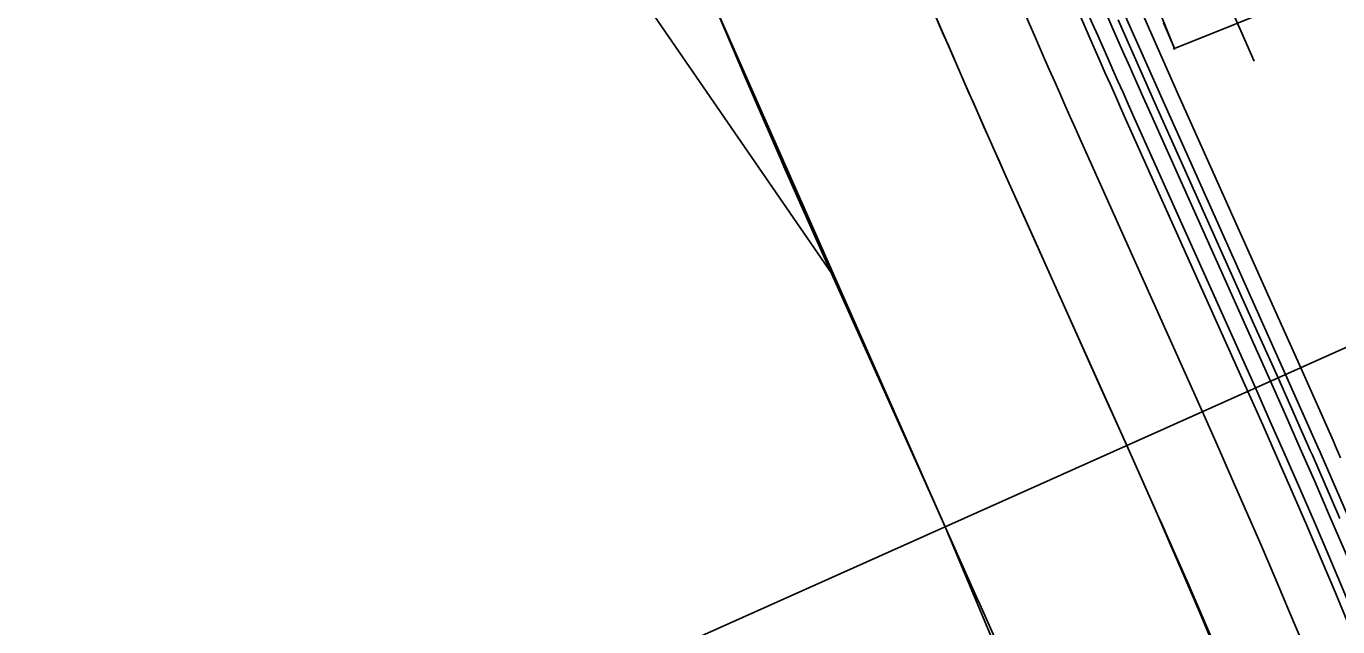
# Model space of a CAD drawing. Extents: x -70 to 701944, y -4 to 666871.
# Drawn here: x 668167.6 to 668246.7, y 656053.4 to 656089.7 of the extents above; entities that cross this region are included whole.
import ezdxf

# ---------------------------------------------------------------- set-up
doc = ezdxf.new("R2010")
doc.units = 0
for name, color, linetype in [('R_Drive', 7, 'Continuous'), ('R_Horz Alg Annot', 7, 'Continuous'), ('R_No Plot', 7, 'Continuous'), ('R_Proposed Road', 7, 'Continuous'), ('T_Indications', 7, 'Continuous'), ('T_Vehicle Path Lt Major', 7, 'Continuous'), ('T_Vehicle Path Rt', 7, 'Continuous')]:
    doc.layers.add(name, color=color, linetype=linetype)

msp = doc.modelspace()

# ---------------------------------------------------------------- linework, layer by layer
at = {"layer": 'R_Drive'}
msp.add_lwpolyline([(668224.89, 656055.197), (668222.99, 656059.486), (668221.465, 656062.89), (668215.623, 656075.936), (668213.288, 656081.203), (668213.126, 656081.572), (668210.967, 656086.547), (668208.891, 656091.422)], dxfattribs=at)
at = {"layer": 'R_Horz Alg Annot'}
msp.add_lwpolyline([(668272.72, 656081.758), (668072.489, 655992.093)], dxfattribs=at)
at = {"layer": 'R_No Plot'}
msp.add_lwpolyline([(668096.185, 656289.154), (668151.031, 656169.378), (668216.124, 656074.793)], dxfattribs=at)
msp.add_lwpolyline([(668200.781, 656111.402), (668208.865, 656091.457), (668222.98, 656059.484), (668233.915, 656033.36), (668238.616, 656020.212), (668290.072, 656038.901), (668284.55, 656053.541), (668278.348, 656068.806), (668272.72, 656081.758), (668265.354, 656098.207), (668258.787, 656113.335), (668252.831, 656127.95), (668251.57, 656131.168)], close=True, dxfattribs=at)
at = {"layer": 'R_Proposed Road'}
for points in [[(668226.612, 656051.325), (668225.314, 656054.27), (668224.995, 656054.984), (668224.851, 656055.261), (668222.98, 656059.484), (668221.445, 656062.909), (668217.358, 656072.036), (668215.613, 656075.932), (668213.261, 656081.24), (668213.116, 656081.571), (668210.948, 656086.564), (668208.865, 656091.457)], [(668239.249, 656052.309), (668237.763, 656055.772), (668237.638, 656056.061), (668236.313, 656059.067), (668235.988, 656059.796), (668235.842, 656060.078), (668233.932, 656064.388), (668232.397, 656067.814), (668228.31, 656076.94), (668226.565, 656080.837), (668224.249, 656086.061), (668224.106, 656086.387), (668221.973, 656091.303)], [(668246.83, 656063.653), (668246.504, 656064.398), (668246.374, 656064.694), (668244.428, 656069.088), (668242.893, 656072.514), (668238.806, 656081.64), (668237.061, 656085.537), (668234.78, 656090.682)], [(668246.781, 656059.988), (668245.455, 656063.053), (668245.13, 656063.797), (668245.001, 656064.092), (668243.059, 656068.475), (668241.524, 656071.901), (668237.437, 656081.027), (668235.692, 656084.924), (668233.407, 656090.079)], [(668247.241, 656060.185), (668245.913, 656063.253), (668245.588, 656063.997), (668245.458, 656064.293), (668243.515, 656068.68), (668241.98, 656072.105), (668237.893, 656081.232), (668236.148, 656085.128), (668233.864, 656090.28)]]:
    msp.add_lwpolyline(points, dxfattribs=at)
at = {"layer": 'T_Indications'}
for p, q in [((668241.233, 656067.658), (668233.867, 656084.106)), ((668241.689, 656067.862), (668234.323, 656084.311)), ((668242.602, 656068.271), (668235.236, 656084.719)), ((668238.495, 656066.432), (668231.129, 656082.88)), ((668233.931, 656064.388), (668226.565, 656080.837))]:
    msp.add_line(p, q, dxfattribs=at)
for centre, radius, start, end in [((668919.004, 656390.918), 749.197, 200.430569, 204.123313), ((668919.004, 656390.918), 750.697, 200.430569, 204.123313), ((668919.004, 656390.918), 750.197, 200.430569, 204.123313), ((668919.004, 656390.918), 753.697, 200.430569, 204.123313), ((668919.004, 656390.918), 758.697, 200.430569, 204.123313), ((667691.697, 655821.57), 603.62, 357.297916, 24.123313), ((667691.697, 655821.57), 602.12, 357.297916, 24.123313), ((667691.697, 655821.57), 602.62, 357.297916, 24.123313), ((667691.697, 655821.57), 599.12, 357.297916, 24.123313), ((667691.697, 655821.57), 594.12, 357.297916, 24.123313)]:
    msp.add_arc(centre, radius, start, end, dxfattribs=at)
at = {"layer": 'T_Vehicle Path Lt Major'}
msp.add_arc((669841.281, 656835.547), 1754.807, 204.624066, 206.128821, dxfattribs=at)
at = {"layer": 'T_Vehicle Path Rt'}
for p, q in [((668231.195, 656102.272), (668236.803, 656088.359)), ((668236.803, 656088.359), (668244.223, 656091.351))]:
    msp.add_line(p, q, dxfattribs=at)
msp.add_lwpolyline([(668236.141, 656089.897), (668236.803, 656088.359)], dxfattribs=at)
msp.add_circle((668236.803, 656088.359), 0.0417, dxfattribs=at)
msp.add_arc((668919.004, 656390.918), 742.197, 184.270523, 204.123313, dxfattribs=at)

doc.saveas('drawing.dxf')
